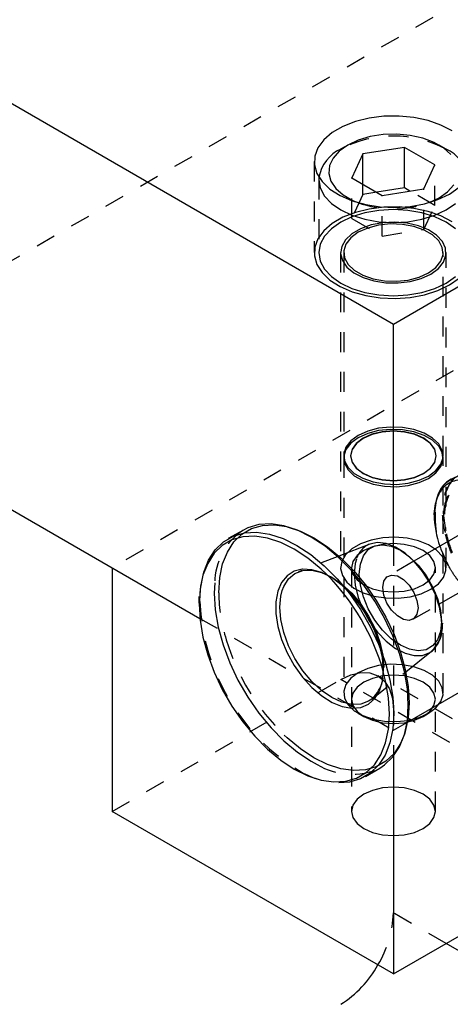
# Model space of a CAD drawing. Header units: inches. Extents: x 1907 to 2452, y -210 to -54.
# Tile 425 of 656: x 2000.15 to 2002.32, y -207.46 to -202.51. Entities that reach past the tile are written whole.
import ezdxf

# ---------------------------------------------------------------- set-up
doc = ezdxf.new("R2010")
doc.units = ezdxf.units.IN
doc.header["$LTSCALE"] = 0.5
doc.header["$MEASUREMENT"] = 0
doc.linetypes.add('HIDDEN', pattern=[0.225, 0.15, -0.075])
doc.layers.add('SID-M-H', color=4, linetype='HIDDEN')
doc.layers.add('SID-M-S', color=105, linetype='Continuous')

msp = doc.modelspace()

# ---------------------------------------------------------------- linework, layer by layer
at = {"layer": 'SID-M-H'}
for p, q in [((1999.02876, -204.3477), (2008.57413, -198.83728)), ((2001.63489, -203.22447), (2001.63489, -203.68174)), ((2002.24252, -203.44525), (2002.24252, -203.24112)), ((2001.65889, -203.30311), (2001.65839, -203.31429)), ((2001.65839, -203.31429), (2001.65839, -203.68174)), ((2001.65839, -203.31429), (2001.6656, -203.35653)), ((2001.82426, -203.50995), (2001.82426, -203.30582)), ((2001.6656, -203.35653), (2001.68694, -203.39714)), ((2001.8803, -203.38922), (2001.8803, -203.33816)), ((2002.24252, -203.44525), (2002.11673, -203.37264)), ((2002.18648, -203.56598), (2002.18648, -203.36185)), ((2001.68694, -203.39714), (2001.72159, -203.43457)), ((2001.8803, -203.38922), (2001.82426, -203.50995)), ((2001.95005, -203.37843), (2001.8803, -203.38922)), ((2001.97735, -203.59833), (2001.97735, -203.39419)), ((2001.72159, -203.43457), (2001.76823, -203.46737)), ((2001.76823, -203.46737), (2001.82505, -203.49429)), ((2001.91205, -203.46261), (2001.84241, -203.47983)), ((2001.96023, -203.46941), (2001.88988, -203.48173)), ((2001.98608, -203.45331), (2001.91205, -203.46261)), ((2002.03339, -203.46525), (2001.96023, -203.46941)), ((2002.06182, -203.45227), (2001.98608, -203.45331)), ((2002.10655, -203.46941), (2002.03339, -203.46525)), ((2002.13653, -203.45953), (2002.06182, -203.45227)), ((2002.1769, -203.48173), (2002.10655, -203.46941)), ((2002.20751, -203.47481), (2002.13653, -203.45953)), ((2002.18648, -203.56598), (2002.24252, -203.44525)), ((2002.2722, -203.49757), (2002.20751, -203.47481)), ((2002.24173, -203.49429), (2002.29856, -203.46737)), ((2002.29856, -203.46737), (2002.34519, -203.43457)), ((2003.71932, -203.47615), (2000.61918, -205.26583)), ((2001.77967, -203.50434), (2001.7261, -203.53527)), ((2001.82505, -203.50174), (2001.76823, -203.52866)), ((2001.84241, -203.47983), (2001.77967, -203.50434)), ((2001.82426, -203.50995), (2001.97735, -203.59833)), ((2001.88988, -203.48173), (2001.82505, -203.50174)), ((2001.82505, -203.49429), (2001.88988, -203.5143)), ((2001.88988, -203.5143), (2001.96023, -203.52662)), ((2002.10655, -203.52662), (2002.1769, -203.5143)), ((2002.24173, -203.50174), (2002.1769, -203.48173)), ((2002.1769, -203.5143), (2002.24173, -203.49429)), ((2002.29856, -203.52866), (2002.24173, -203.50174)), ((2002.32826, -203.52699), (2002.2722, -203.49757)), ((2001.68364, -203.57149), (2001.65381, -203.61169)), ((2001.7261, -203.53527), (2001.68364, -203.57149)), ((2001.72159, -203.56147), (2001.68694, -203.59889)), ((2001.76823, -203.52866), (2001.72159, -203.56147)), ((2001.86872, -203.56151), (2001.82513, -203.58667)), ((2001.90406, -203.55823), (2001.85661, -203.57969)), ((2001.92119, -203.54283), (2001.86872, -203.56151)), ((2001.95901, -203.54395), (2001.90406, -203.55823)), ((2001.9797, -203.53163), (2001.92119, -203.54283)), ((2002.0183, -203.53768), (2001.95901, -203.54395)), ((2001.96023, -203.52662), (2002.03339, -203.53078)), ((2001.97735, -203.59833), (2002.18648, -203.56598)), ((2002.04111, -203.52853), (2001.9797, -203.53163)), ((2002.07845, -203.53978), (2002.0183, -203.53768)), ((2002.03339, -203.53078), (2002.10655, -203.52662)), ((2002.10211, -203.53369), (2002.04111, -203.52853)), ((2002.13599, -203.55013), (2002.07845, -203.53978)), ((2002.1594, -203.54683), (2002.10211, -203.53369)), ((2002.18757, -203.56813), (2002.13599, -203.55013)), ((2002.20989, -203.56724), (2002.1594, -203.54683)), ((2002.23019, -203.59273), (2002.18757, -203.56813)), ((2002.25088, -203.59382), (2002.20989, -203.56724)), ((2002.34519, -203.56147), (2002.29856, -203.52866)), ((2001.65381, -203.61169), (2001.63771, -203.65443)), ((2001.68694, -203.59889), (2001.6656, -203.6395)), ((2001.79277, -203.61696), (2001.77338, -203.65074)), ((2001.82513, -203.58667), (2001.79277, -203.61696)), ((2001.81945, -203.60707), (2001.79471, -203.6388)), ((2001.85661, -203.57969), (2001.81945, -203.60707)), ((2002.26137, -203.62251), (2002.23019, -203.59273)), ((2002.28013, -203.62515), (2002.25088, -203.59382)), ((2002.2793, -203.65572), (2002.26137, -203.62251)), ((2001.63771, -203.65443), (2001.63591, -203.69815)), ((2001.6656, -203.6395), (2001.65839, -203.68174)), ((2001.77338, -203.65074), (2001.768, -203.68619)), ((2001.79471, -203.6388), (2001.78385, -203.67302)), ((2001.78385, -203.67302), (2001.78749, -203.70775)), ((2002.28293, -203.69045), (2002.2793, -203.65572)), ((2002.29609, -203.65952), (2002.28013, -203.62515)), ((2002.29788, -203.6951), (2002.29609, -203.65952)), ((2001.63591, -203.69815), (2001.64847, -203.74128)), ((2001.65839, -203.68174), (2001.6656, -203.72397)), ((2001.76789, -203.68174), (2001.76789, -205.26583)), ((2001.768, -203.68619), (2001.77694, -203.72141)), ((2001.77694, -203.72141), (2001.7997, -203.75448)), ((2001.78339, -203.68174), (2001.78339, -204.70273)), ((2001.78749, -203.70775), (2001.80542, -203.74097)), ((2002.27207, -203.72467), (2002.28293, -203.69045)), ((2002.28339, -204.70273), (2002.28339, -203.68174)), ((2002.28541, -203.72995), (2002.29788, -203.6951)), ((2002.29889, -204.95857), (2002.29889, -203.68174)), ((2001.64847, -203.74128), (2001.67494, -203.78226)), ((2001.6656, -203.72397), (2001.68694, -203.76458)), ((2001.68694, -203.76458), (2001.72159, -203.80201)), ((2001.7997, -203.75448), (2001.83506, -203.78363)), ((2001.80542, -203.74097), (2001.83659, -203.77074)), ((2001.83659, -203.77074), (2001.87921, -203.79534)), ((2002.21017, -203.78379), (2002.24734, -203.7564)), ((2002.22113, -203.79012), (2002.25936, -203.7622)), ((2002.24734, -203.7564), (2002.27207, -203.72467)), ((2002.25936, -203.7622), (2002.28541, -203.72995)), ((2001.67494, -203.78226), (2001.71438, -203.8196)), ((2001.71438, -203.8196), (2001.76534, -203.85196)), ((2001.72159, -203.80201), (2001.76823, -203.83481)), ((2001.83506, -203.78363), (2001.88111, -203.80729)), ((2001.87921, -203.79534), (2001.93079, -203.81334)), ((2001.88111, -203.80729), (2001.93537, -203.82418)), ((2001.93079, -203.81334), (2001.98833, -203.82369)), ((2002.04849, -203.8258), (2002.10777, -203.81952)), ((2002.10777, -203.81952), (2002.16273, -203.80524)), ((2002.1169, -203.82723), (2002.17277, -203.81219)), ((2002.16273, -203.80524), (2002.21017, -203.78379)), ((2002.17277, -203.81219), (2002.22113, -203.79012)), ((2002.29856, -203.83481), (2002.34519, -203.80201)), ((2002.31517, -203.84441), (2002.36341, -203.81068)), ((2001.76534, -203.85196), (2001.82598, -203.87817)), ((2001.76823, -203.83481), (2001.82505, -203.86174)), ((2001.82505, -203.86174), (2001.88988, -203.88174)), ((2001.93537, -203.82418), (2001.99491, -203.83339)), ((2001.98833, -203.82369), (2002.04849, -203.8258)), ((2001.99491, -203.83339), (2002.05653, -203.83442)), ((2002.05653, -203.83442), (2002.1169, -203.82723)), ((2002.1769, -203.88174), (2002.24173, -203.86174)), ((2002.24173, -203.86174), (2002.29856, -203.83481)), ((2002.25675, -203.87225), (2002.31517, -203.84441)), ((2001.82598, -203.87817), (2001.89413, -203.89728)), ((2001.88988, -203.88174), (2001.96023, -203.89406)), ((2001.89413, -203.89728), (2001.96731, -203.9086)), ((2001.96023, -203.89406), (2002.03339, -203.89822)), ((2001.96731, -203.9086), (2002.04287, -203.91172)), ((2002.03339, -203.89822), (2002.10655, -203.89406)), ((2002.04287, -203.91172), (2002.1181, -203.90653)), ((2002.10655, -203.89406), (2002.1769, -203.88174)), ((2002.1181, -203.90653), (2002.19026, -203.89321)), ((2002.19026, -203.89321), (2002.25675, -203.87225)), ((2002.0183, -204.55868), (2001.95901, -204.56495)), ((2002.07845, -204.56078), (2002.0183, -204.55868)), ((2002.13599, -204.57113), (2002.07845, -204.56078)), ((2001.85661, -204.60068), (2001.81945, -204.62807)), ((2001.85661, -204.61229), (2001.81945, -204.63968)), ((2001.90406, -204.57923), (2001.85661, -204.60068)), ((2001.90406, -204.59083), (2001.85661, -204.61229)), ((2001.92568, -204.59504), (2001.88107, -204.6148)), ((2001.92582, -204.59642), (2001.88126, -204.61616)), ((2001.95901, -204.56495), (2001.90406, -204.57923)), ((2001.95901, -204.57655), (2001.90406, -204.59083)), ((2001.97764, -204.58262), (2001.92568, -204.59504)), ((2001.97771, -204.58401), (2001.92582, -204.59642)), ((2002.0183, -204.57028), (2001.95901, -204.57655)), ((2002.03339, -204.57838), (2001.97764, -204.58262)), ((2002.03339, -204.57978), (2001.97771, -204.58401)), ((2002.07845, -204.57238), (2002.0183, -204.57028)), ((2002.08914, -204.58262), (2002.03339, -204.57838)), ((2002.08907, -204.58401), (2002.03339, -204.57978)), ((2002.13599, -204.58273), (2002.07845, -204.57238)), ((2002.14096, -204.59642), (2002.08907, -204.58401)), ((2002.1411, -204.59504), (2002.08914, -204.58262)), ((2002.18757, -204.58913), (2002.13599, -204.57113)), ((2002.18757, -204.60073), (2002.13599, -204.58273)), ((2002.18552, -204.61616), (2002.14096, -204.59642)), ((2002.18571, -204.6148), (2002.1411, -204.59504)), ((2002.23019, -204.61373), (2002.18757, -204.58913)), ((2002.23019, -204.62533), (2002.18757, -204.60073)), ((2002.26137, -204.6435), (2002.23019, -204.61373)), ((2001.79471, -204.6598), (2001.78385, -204.69402)), ((2001.81945, -204.62807), (2001.79471, -204.6598)), ((2001.81945, -204.63968), (2001.79471, -204.6714)), ((2001.84684, -204.64056), (2001.82532, -204.67055)), ((2001.84707, -204.64188), (2001.82558, -204.67184)), ((2001.88107, -204.6148), (2001.84684, -204.64056)), ((2001.88126, -204.61616), (2001.84707, -204.64188)), ((2002.21971, -204.64188), (2002.18552, -204.61616)), ((2002.21995, -204.64056), (2002.18571, -204.6148)), ((2002.24121, -204.67184), (2002.21971, -204.64188)), ((2002.24147, -204.67055), (2002.21995, -204.64056)), ((2002.26137, -204.65511), (2002.23019, -204.62533)), ((2002.2793, -204.67672), (2002.26137, -204.6435)), ((2002.2793, -204.68833), (2002.26137, -204.65511)), ((2001.79471, -204.6714), (2001.78385, -204.70563)), ((2001.78385, -204.69402), (2001.78749, -204.72875)), ((2001.78385, -204.70563), (2001.78749, -204.74035)), ((2001.82532, -204.67055), (2001.81798, -204.70273)), ((2001.81798, -204.70273), (2001.82532, -204.73492)), ((2001.82558, -204.67184), (2001.81824, -204.70398)), ((2001.81824, -204.70398), (2001.82558, -204.73613)), ((2002.24854, -204.70398), (2002.24121, -204.67184)), ((2002.24121, -204.73613), (2002.24854, -204.70398)), ((2002.24881, -204.70273), (2002.24147, -204.67055)), ((2002.24147, -204.73492), (2002.24881, -204.70273)), ((2002.27207, -204.74567), (2002.28293, -204.71145)), ((2002.28293, -204.71145), (2002.2793, -204.67672)), ((2002.28293, -204.72305), (2002.2793, -204.68833)), ((2001.78339, -204.71434), (2001.78339, -205.89534)), ((2001.78749, -204.72875), (2001.80542, -204.76197)), ((2001.78749, -204.74035), (2001.80542, -204.77357)), ((2001.80542, -204.76197), (2001.83659, -204.79174)), ((2001.82532, -204.73492), (2001.84684, -204.76491)), ((2001.82558, -204.73613), (2001.84707, -204.76608)), ((2002.21971, -204.76608), (2002.24121, -204.73613)), ((2002.21995, -204.76491), (2002.24147, -204.73492)), ((2002.24734, -204.7774), (2002.27207, -204.74567)), ((2002.24734, -204.789), (2002.27207, -204.75728)), ((2002.27207, -204.75728), (2002.28293, -204.72305)), ((2002.28339, -204.9532), (2002.28339, -204.71434)), ((2001.80542, -204.77357), (2001.83659, -204.80335)), ((2001.83659, -204.79174), (2001.87921, -204.81634)), ((2001.83659, -204.80335), (2001.87921, -204.82795)), ((2001.84684, -204.76491), (2001.88107, -204.79067)), ((2001.84707, -204.76608), (2001.88126, -204.79181)), ((2001.88107, -204.79067), (2001.92568, -204.81043)), ((2001.88126, -204.79181), (2001.92582, -204.81154)), ((2001.92568, -204.81043), (2001.97764, -204.82285)), ((2001.92582, -204.81154), (2001.97771, -204.82395)), ((2002.08907, -204.82395), (2002.14096, -204.81154)), ((2002.08914, -204.82285), (2002.1411, -204.81043)), ((2002.14096, -204.81154), (2002.18552, -204.79181)), ((2002.1411, -204.81043), (2002.18571, -204.79067)), ((2002.16273, -204.82624), (2002.21017, -204.80479)), ((2002.18552, -204.79181), (2002.21971, -204.76608)), ((2002.18571, -204.79067), (2002.21995, -204.76491)), ((2002.21017, -204.80479), (2002.24734, -204.7774)), ((2002.21017, -204.81639), (2002.24734, -204.789)), ((2001.87921, -204.81634), (2001.93079, -204.83434)), ((2001.87921, -204.82795), (2001.93079, -204.84595)), ((2001.93079, -204.83434), (2001.98833, -204.84469)), ((2001.93079, -204.84595), (2001.98833, -204.8563)), ((2001.97764, -204.82285), (2002.03339, -204.82709)), ((2001.97771, -204.82395), (2002.03339, -204.82818)), ((2001.98833, -204.84469), (2002.04849, -204.84679)), ((2001.98833, -204.8563), (2002.04849, -204.8584)), ((2002.03339, -204.82709), (2002.08914, -204.82285)), ((2002.03339, -204.82818), (2002.08907, -204.82395)), ((2002.04849, -204.84679), (2002.10777, -204.84052)), ((2002.04849, -204.8584), (2002.10777, -204.85213)), ((2002.10777, -204.84052), (2002.16273, -204.82624)), ((2002.10777, -204.85213), (2002.16273, -204.83785)), ((2002.16273, -204.83785), (2002.21017, -204.81639)), ((2002.28339, -205.89534), (2002.28339, -205.00194)), ((2001.32027, -205.06896), (2001.37496, -205.05326)), ((2001.37496, -205.05326), (2001.4345, -205.05005)), ((2001.4345, -205.05005), (2001.43491, -205.05007)), ((2001.43491, -205.05007), (2001.49627, -205.05883)), ((2001.23104, -205.13637), (2001.27197, -205.09685)), ((2001.27197, -205.09685), (2001.32027, -205.06896)), ((2002.29889, -205.26583), (2002.29889, -205.0763)), ((2001.1983, -205.1867), (2001.23104, -205.13637)), ((2001.86872, -205.1456), (2001.82513, -205.17076)), ((2001.92119, -205.12692), (2001.86872, -205.1456)), ((2001.90714, -205.17455), (2001.93987, -205.15565)), ((2001.9797, -205.11572), (2001.92119, -205.12692)), ((2001.97879, -205.1482), (2001.92792, -205.16036)), ((2001.93987, -205.15565), (2001.97906, -205.14984)), ((2002.03339, -205.14405), (2001.97879, -205.1482)), ((2001.97906, -205.14984), (2002.02275, -205.15741)), ((2002.04111, -205.11262), (2001.9797, -205.11572)), ((2002.02275, -205.15741), (2002.06875, -205.17798)), ((2002.08799, -205.1482), (2002.03339, -205.14405)), ((2002.03339, -205.15706), (2002.03339, -206.21401)), ((2002.10211, -205.11778), (2002.04111, -205.11262)), ((2002.13887, -205.16036), (2002.08799, -205.1482)), ((2002.1594, -205.13092), (2002.10211, -205.11778)), ((2002.20989, -205.15133), (2002.1594, -205.13092)), ((2002.25088, -205.17791), (2002.20989, -205.15133)), ((2001.17443, -205.24683), (2001.1983, -205.1867)), ((2001.75971, -205.20708), (2001.55539, -205.28686)), ((2001.79277, -205.20105), (2001.77338, -205.23483)), ((2001.82513, -205.17076), (2001.79277, -205.20105)), ((2001.8507, -205.20494), (2001.82963, -205.23431)), ((2001.88423, -205.17972), (2001.8507, -205.20494)), ((2001.86722, -205.24722), (2001.88251, -205.20559)), ((2001.88251, -205.20559), (2001.90714, -205.17455)), ((2001.92792, -205.16036), (2001.88423, -205.17972)), ((2002.06875, -205.17798), (2002.11474, -205.21051)), ((2002.18255, -205.17972), (2002.13887, -205.16036)), ((2002.21608, -205.20494), (2002.18255, -205.17972)), ((2002.23715, -205.23431), (2002.21608, -205.20494)), ((2002.28013, -205.20924), (2002.25088, -205.17791)), ((2001.15991, -205.31552), (2001.17443, -205.24683)), ((2001.77338, -205.23483), (2001.768, -205.27028)), ((2001.82963, -205.23431), (2001.82244, -205.26583)), ((2001.84076, -205.24458), (2001.8356, -205.2964)), ((2001.84697, -205.22222), (2001.84076, -205.24458)), ((2001.86204, -205.29734), (2001.86722, -205.24722)), ((2002.13689, -205.233), (2002.00625, -205.30842)), ((2002.11474, -205.21051), (2002.15843, -205.25339)), ((2002.15843, -205.25339), (2002.19763, -205.30445)), ((2002.24434, -205.26583), (2002.23715, -205.23431)), ((2002.29609, -205.24361), (2002.28013, -205.20924)), ((2002.29788, -205.27918), (2002.29609, -205.24361)), ((2001.49913, -205.30605), (2001.47127, -205.34003)), ((2001.53469, -205.28352), (2001.49913, -205.30605)), ((2001.50583, -205.32204), (2001.53841, -205.29501)), ((2001.57521, -205.27337), (2001.53469, -205.28352)), ((2001.53841, -205.29501), (2001.57811, -205.2803)), ((2001.57666, -205.27323), (2001.57521, -205.27337)), ((2001.62353, -205.27557), (2001.57666, -205.27323)), ((2001.57811, -205.2803), (2001.62341, -205.27849)), ((2001.62341, -205.27849), (2001.67256, -205.28965)), ((2001.67361, -205.29045), (2001.62353, -205.27557)), ((2001.67256, -205.28965), (2001.72367, -205.31334)), ((2001.72507, -205.31733), (2001.67361, -205.29045)), ((2001.768, -205.27028), (2001.77694, -205.3055)), ((2001.77694, -205.3055), (2001.7997, -205.33857)), ((2001.82244, -205.26583), (2001.82244, -206.49064)), ((2001.82244, -205.26583), (2001.82963, -205.29734)), ((2001.82963, -205.29734), (2001.8507, -205.32672)), ((2001.8356, -205.2964), (2001.84076, -205.35418)), ((2001.86722, -205.35345), (2001.86204, -205.29734)), ((2002.00104, -205.31198), (2002.02455, -205.30277)), ((2002.02455, -205.30277), (2002.0534, -205.3073)), ((2002.0534, -205.3073), (2002.08409, -205.32502)), ((2002.19763, -205.30445), (2002.23036, -205.36114)), ((2002.21608, -205.32672), (2002.23715, -205.29734)), ((2002.23715, -205.29734), (2002.24434, -205.26583)), ((2002.24434, -206.49064), (2002.24434, -205.26583)), ((2002.28541, -205.31404), (2002.29788, -205.27918)), ((2001.13491, -205.34097), (2001.13266, -205.39374)), ((2001.15504, -205.39139), (2001.15991, -205.31552)), ((2001.47127, -205.34003), (2001.45212, -205.38421)), ((2001.48162, -205.36037), (2001.50583, -205.32204)), ((2001.72367, -205.31334), (2001.77478, -205.34866)), ((2001.77608, -205.35525), (2001.72507, -205.31733)), ((2001.77478, -205.34866), (2001.82393, -205.39425)), ((2001.82477, -205.40282), (2001.77608, -205.35525)), ((2001.7997, -205.33857), (2001.83506, -205.36772)), ((2001.84076, -205.35418), (2001.85601, -205.41521)), ((2001.8507, -205.32672), (2001.88423, -205.35194)), ((2001.88251, -205.41273), (2001.86722, -205.35345)), ((2001.88423, -205.35194), (2001.92792, -205.37129)), ((2001.98036, -205.36565), (2001.98569, -205.33382)), ((2001.98569, -205.33382), (2002.00104, -205.31198)), ((2002.08409, -205.32502), (2002.11294, -205.35379)), ((2002.11294, -205.35379), (2002.13646, -205.39015)), ((2002.13887, -205.37129), (2002.18255, -205.35194)), ((2002.18255, -205.35194), (2002.21608, -205.32672)), ((2002.22113, -205.3742), (2002.25936, -205.34629)), ((2002.25936, -205.34629), (2002.28541, -205.31404)), ((2001.06021, -205.43557), (2001.06112, -205.40158)), ((2001.13266, -205.39374), (2001.13762, -205.47679)), ((2001.45212, -205.38421), (2001.44237, -205.43701)), ((2001.46671, -205.40852), (2001.47374, -205.38085)), ((2001.47374, -205.38085), (2001.48162, -205.36037)), ((2001.82393, -205.39425), (2001.86922, -205.44836)), ((2001.86939, -205.45833), (2001.82477, -205.40282)), ((2001.83506, -205.36772), (2001.88111, -205.39138)), ((2001.88111, -205.39138), (2001.93537, -205.40827)), ((2001.92792, -205.37129), (2001.97879, -205.38346)), ((2001.97879, -205.38346), (2002.03339, -205.3876)), ((2001.98569, -205.40363), (2001.98036, -205.36565)), ((2002.00104, -205.44319), (2001.98569, -205.40363)), ((2002.03339, -205.3876), (2002.08799, -205.38346)), ((2002.08799, -205.38346), (2002.13887, -205.37129)), ((2002.1169, -205.41132), (2002.17277, -205.39628)), ((2002.13646, -205.39015), (2002.1518, -205.42971)), ((2002.17277, -205.39628), (2002.22113, -205.3742)), ((2002.23036, -205.36114), (2002.25498, -205.42062)), ((2001.44237, -205.43701), (2001.44237, -205.49651)), ((2001.46168, -205.46464), (2001.46671, -205.40852)), ((2001.85601, -205.41521), (2001.88061, -205.47665)), ((2001.86922, -205.44836), (2001.90893, -205.5089)), ((2001.90714, -205.4722), (2001.88251, -205.41273)), ((2001.93537, -205.40827), (2001.99491, -205.41748)), ((2001.99491, -205.41748), (2002.05653, -205.41851)), ((2002.02455, -205.47955), (2002.00104, -205.44319)), ((2002.05653, -205.41851), (2002.1169, -205.41132)), ((2002.13124, -205.52493), (2002.26188, -205.44951)), ((2002.1518, -205.42971), (2002.15713, -205.4677)), ((2002.25498, -205.42062), (2002.27027, -205.4799)), ((2001.13762, -205.47679), (2001.15242, -205.56389)), ((2001.44237, -205.49651), (2001.45212, -205.56057)), ((2001.46671, -205.52657), (2001.46168, -205.46464)), ((2001.90833, -205.51977), (2001.86939, -205.45833)), ((2001.88061, -205.47665), (2001.91344, -205.53561)), ((2001.93987, -205.52889), (2001.90714, -205.4722)), ((2002.0534, -205.50833), (2002.02455, -205.47955)), ((2002.1518, -205.49953), (2002.13646, -205.52137)), ((2002.15713, -205.4677), (2002.1518, -205.49953)), ((2002.27027, -205.4799), (2002.27545, -205.536)), ((2001.0599, -205.52025), (2002.03339, -206.08223)), ((2001.48162, -205.59193), (2001.46671, -205.52657)), ((2001.94019, -205.58493), (2001.90833, -205.51977)), ((2001.90893, -205.5089), (2001.94151, -205.57356)), ((2001.91344, -205.53561), (2001.95295, -205.58935)), ((2001.97906, -205.57996), (2001.93987, -205.52889)), ((2002.08409, -205.52605), (2002.0534, -205.50833)), ((2002.11294, -205.53058), (2002.08409, -205.52605)), ((2002.13646, -205.52137), (2002.11294, -205.53058)), ((2002.27545, -205.536), (2002.27027, -205.58613)), ((2001.15242, -205.56389), (2001.17675, -205.65325)), ((2001.45212, -205.56057), (2001.47127, -205.62686)), ((2001.50583, -205.65821), (2001.48162, -205.59193)), ((2001.9638, -205.65145), (2001.94019, -205.58493)), ((2001.94151, -205.57356), (2001.96572, -205.63984)), ((2001.95295, -205.58935), (2001.99729, -205.63535)), ((2002.02275, -205.62283), (2001.97906, -205.57996)), ((2002.27027, -205.58613), (2002.25498, -205.62775)), ((2001.17675, -205.65325), (2001.21011, -205.74306)), ((2001.47127, -205.62686), (2001.49913, -205.693)), ((2001.97831, -205.71692), (2001.9638, -205.65145)), ((2001.96572, -205.63984), (2001.98063, -205.7052)), ((2001.99729, -205.63535), (2002.04439, -205.67146)), ((2002.06875, -205.65537), (2002.02275, -205.62283)), ((2002.25498, -205.62775), (2002.23036, -205.65879)), ((2001.49913, -205.693), (2001.53469, -205.75659)), ((2001.53841, -205.72286), (2001.50583, -205.65821)), ((2002.04439, -205.67146), (2002.09206, -205.69599)), ((2002.11474, -205.67594), (2002.06875, -205.65537)), ((2002.09206, -205.69599), (2002.13805, -205.7078)), ((2002.15843, -205.68351), (2002.11474, -205.67594)), ((2002.19763, -205.67769), (2002.15843, -205.68351)), ((2002.18022, -205.70633), (2002.2166, -205.69164)), ((2002.23036, -205.65879), (2002.19763, -205.67769)), ((2002.2166, -205.69164), (2002.22089, -205.68874)), ((2002.22089, -205.68874), (2002.22551, -205.68525)), ((2001.21011, -205.74306), (2001.25183, -205.8315)), ((2001.57811, -205.78341), (2001.53841, -205.72286)), ((2002.0183, -205.75128), (2001.95901, -205.75755)), ((2001.98321, -205.77898), (2001.97831, -205.71692)), ((2001.98063, -205.7052), (2001.98566, -205.76713)), ((2002.07845, -205.75338), (2002.0183, -205.75128)), ((2002.13805, -205.7078), (2002.18022, -205.70633)), ((2001.53469, -205.75659), (2001.57666, -205.81533)), ((2001.62341, -205.83751), (2001.57811, -205.78341)), ((2001.85661, -205.79329), (2001.81945, -205.82068)), ((2001.81996, -205.80333), (2001.8697, -205.79203)), ((2001.90406, -205.77183), (2001.85661, -205.79329)), ((2001.8697, -205.79203), (2001.91554, -205.79387)), ((2001.95901, -205.75755), (2001.90406, -205.77183)), ((2001.91554, -205.79387), (2001.95573, -205.80875)), ((2001.92444, -205.92615), (2002.09571, -205.78911)), ((2001.97831, -205.83539), (2001.98321, -205.77898)), ((2002.13599, -205.76373), (2002.07845, -205.75338)), ((2002.18757, -205.78173), (2002.13599, -205.76373)), ((2002.23019, -205.80633), (2002.18757, -205.78173)), ((2000.61918, -206.49064), (2001.76823, -205.82731)), ((2001.25183, -205.8315), (2001.30105, -205.91676)), ((2001.57666, -205.81533), (2001.62353, -205.86711)), ((2001.67256, -205.8831), (2001.62341, -205.83751)), ((2001.76823, -205.82731), (2001.81996, -205.80333)), ((2003.18244, -206.64371), (2001.76823, -205.82731)), ((2001.81945, -205.82068), (2001.79471, -205.8524)), ((2001.88423, -205.84111), (2001.8507, -205.86633)), ((2001.92792, -205.82176), (2001.88423, -205.84111)), ((2001.97879, -205.80959), (2001.92792, -205.82176)), ((2003.36992, -206.62515), (2001.95571, -205.80874)), ((2001.95573, -205.80875), (2001.9887, -205.83611)), ((2001.9638, -205.8841), (2001.97831, -205.83539)), ((2002.03339, -205.80545), (2001.97879, -205.80959)), ((2001.9887, -205.83611), (2002.01321, -205.87491)), ((2002.08799, -205.80959), (2002.03339, -205.80545)), ((2002.13887, -205.82176), (2002.08799, -205.80959)), ((2002.18255, -205.84111), (2002.13887, -205.82176)), ((2002.21608, -205.86633), (2002.18255, -205.84111)), ((2002.26137, -205.83611), (2002.23019, -205.80633)), ((2002.2793, -205.86932), (2002.26137, -205.83611)), ((2001.62353, -205.86711), (2001.67361, -205.91004)), ((2001.72367, -205.91842), (2001.67256, -205.8831)), ((2001.79471, -205.8524), (2001.78385, -205.88662)), ((2001.78385, -205.88662), (2001.78749, -205.92135)), ((2001.82963, -205.89571), (2001.82244, -205.92722)), ((2001.8507, -205.86633), (2001.82963, -205.89571)), ((2001.94019, -205.92335), (2001.9638, -205.8841)), ((2002.01321, -205.87491), (2002.0283, -205.92364)), ((2002.23715, -205.89571), (2002.21608, -205.86633)), ((2002.24434, -205.92722), (2002.23715, -205.89571)), ((2002.28293, -205.90405), (2002.2793, -205.86932)), ((2001.30105, -205.91676), (2001.35678, -205.9971)), ((2001.67361, -205.91004), (2001.72507, -205.94259)), ((2001.77478, -205.94212), (2001.72367, -205.91842)), ((2001.72507, -205.94259), (2001.77608, -205.96356)), ((2001.82393, -205.95327), (2001.77478, -205.94212)), ((2001.78749, -205.92135), (2001.80542, -205.95457)), ((2001.82244, -205.92722), (2001.82963, -205.95874)), ((2001.90893, -205.93676), (2001.86922, -205.95146)), ((2001.90833, -205.95174), (2001.94019, -205.92335)), ((2001.92444, -205.92615), (2001.90893, -205.93676)), ((2002.0283, -205.92364), (2002.03339, -205.98043)), ((2002.23715, -205.95874), (2002.24434, -205.92722)), ((2002.24734, -205.97), (2002.27207, -205.93827)), ((2002.27207, -205.93827), (2002.28293, -205.90405)), ((2001.35678, -205.9971), (2001.41788, -206.0709)), ((2001.77608, -205.96356), (2001.82477, -205.97221)), ((2001.80542, -205.95457), (2001.83659, -205.98434)), ((2001.86922, -205.95146), (2001.82393, -205.95327)), ((2001.82477, -205.97221), (2001.86939, -205.96822)), ((2001.82963, -205.95874), (2001.8507, -205.98811)), ((2001.83659, -205.98434), (2001.87921, -206.00895)), ((2001.8507, -205.98811), (2001.88423, -206.01333)), ((2001.85659, -205.99737), (2001.8842, -206.01332)), ((2001.86939, -205.96822), (2001.90833, -205.95174)), ((2003.1824, -206.64374), (2002.03339, -205.98043)), ((2002.16273, -206.01885), (2002.21017, -205.99739)), ((2002.18255, -206.01333), (2002.21608, -205.98811)), ((2002.18258, -206.01332), (2002.2102, -205.99737)), ((2002.21017, -205.99739), (2002.24734, -205.97)), ((2002.21608, -205.98811), (2002.23715, -205.95874)), ((2001.87921, -206.00895), (2001.93079, -206.02695)), ((2001.88423, -206.01333), (2001.92792, -206.03269)), ((2001.92792, -206.03269), (2001.97879, -206.04485)), ((2001.93079, -206.02695), (2001.98833, -206.0373)), ((2001.97879, -206.04485), (2002.03339, -206.049)), ((2001.98833, -206.0373), (2002.04849, -206.0394)), ((2002.03339, -206.08223), (2002.10435, -206.04127)), ((2002.03339, -206.049), (2002.08799, -206.04485)), ((2002.04849, -206.0394), (2002.10777, -206.03313)), ((2002.08799, -206.04485), (2002.13887, -206.03269)), ((2002.10777, -206.03313), (2002.16273, -206.01885)), ((2002.13887, -206.03269), (2002.18255, -206.01333)), ((2001.41788, -206.0709), (2001.4831, -206.13664)), ((2002.09235, -206.09138), (2002.08858, -206.10303)), ((2001.4831, -206.13664), (2001.55113, -206.193)), ((2001.49891, -206.12036), (2001.48459, -206.10695)), ((2001.56566, -206.17565), (2001.49891, -206.12036)), ((2002.08858, -206.10303), (2002.06928, -206.14883)), ((2001.55113, -206.193), (2001.62056, -206.23882)), ((2001.63379, -206.22061), (2001.56566, -206.17565)), ((2002.06928, -206.14883), (2002.03655, -206.19916)), ((2001.62056, -206.23882), (2001.65026, -206.25492)), ((2001.70193, -206.25432), (2001.63379, -206.22061)), ((2001.99561, -206.23868), (2001.94731, -206.26657)), ((2002.03655, -206.19916), (2001.99561, -206.23868)), ((2001.76867, -206.27609), (2001.70193, -206.25432)), ((2001.83267, -206.28547), (2001.76867, -206.27609)), ((2001.89263, -206.28227), (2001.83267, -206.28547)), ((2001.94731, -206.26657), (2001.89263, -206.28227)), ((2001.92792, -206.38517), (2001.88423, -206.40453)), ((2001.97879, -206.37301), (2001.92792, -206.38517)), ((2002.03339, -206.36886), (2001.97879, -206.37301)), ((2002.08799, -206.37301), (2002.03339, -206.36886)), ((2002.13887, -206.38517), (2002.08799, -206.37301)), ((2002.18255, -206.40453), (2002.13887, -206.38517)), ((2001.8507, -206.42975), (2001.82963, -206.45912)), ((2001.88423, -206.40453), (2001.8507, -206.42975)), ((2002.21608, -206.42975), (2002.18255, -206.40453)), ((2002.23715, -206.45912), (2002.21608, -206.42975)), ((2001.82963, -206.45912), (2001.82244, -206.49064)), ((2001.82244, -206.49064), (2001.82963, -206.52216)), ((2002.24434, -206.49064), (2002.23715, -206.45912)), ((2002.23715, -206.52216), (2002.24434, -206.49064)), ((2001.82963, -206.52216), (2001.8507, -206.55153)), ((2002.21608, -206.55153), (2002.23715, -206.52216)), ((2001.8507, -206.55153), (2001.88423, -206.57675)), ((2001.88423, -206.57675), (2001.92792, -206.5961)), ((2002.13887, -206.5961), (2002.18255, -206.57675)), ((2002.18255, -206.57675), (2002.21608, -206.55153)), ((2001.92792, -206.5961), (2001.97879, -206.60827)), ((2001.97879, -206.60827), (2002.03339, -206.61242)), ((2002.03339, -206.61242), (2002.08799, -206.60827)), ((2002.08799, -206.60827), (2002.13887, -206.5961)), ((2002.29837, -207.15408), (2002.03339, -207.00111))]:
    msp.add_line(p, q, dxfattribs=at)
for centre, radius, start, end in [((2002.03339, -203.6663), 0.57046, 62.29564, 117.69898), ((2002.03339, -202.94236), 0.5195, 249.77439, 290.22561), ((2001.46138, -205.34633), 0.32651, 124.68121, 179.05862), ((2001.96029, -205.25551), 0.11811, 112.78168, 163.62665), ((2002.88303, -204.94529), 0.65168, 199.04009, 210.09957), ((2001.9873, -205.38028), 0.83234, 180.76473, 197.30906), ((2002.10882, -205.39214), 1.04952, 182.37127, 239.04489), ((2002.27023, -205.29969), 1.12645, 196.94085, 225.77756), ((2001.79215, -205.78393), 0.19424, 312.92778, 4.96228), ((2001.77898, -205.92137), 0.42614, 240.47618, 267.27231), ((2001.82464, -205.9716), 0.33268, 238.38795, 295.05546), ((2001.49271, -206.98265), 0.54099, 328.87677, 358.04424)]:
    msp.add_arc(centre, radius, start, end, dxfattribs=at)
for points, knots in [([(2002.29889, -205.07845), (2002.29287, -205.04759), (2002.27905, -204.9767), (2002.29534, -204.88414), (2002.32787, -204.81704), (2002.36318, -204.80166), (2002.37436, -204.7968)], [0, 0, 0, 0, 0.2384304, 0.5476694, 0.8569035, 1, 1, 1, 1]), ([(2002.27141, -204.88612), (2002.27387, -204.87841), (2002.28462, -204.84467), (2002.31083, -204.82948), (2002.33106, -204.81776)], [0, 0, 0, 0, 0.22839317, 1, 1, 1, 1]), ([(2002.33891, -204.81701), (2002.32362, -204.83552), (2002.29197, -204.87384), (2002.27795, -204.96571), (2002.27854, -205.04165), (2002.29281, -205.08414), (2002.2945, -205.08916)], [0, 0, 0, 0, 0.3052491, 0.631809, 0.9565179, 1, 1, 1, 1]), ([(2002.43233, -205.36254), (2002.41096, -205.33623), (2002.36861, -205.28408), (2002.32093, -205.18904), (2002.29073, -205.0901), (2002.2826, -204.99391), (2002.29904, -204.91088), (2002.33701, -204.85495), (2002.38797, -204.82417), (2002.42784, -204.82322), (2002.448, -204.82274)], [0, 0, 0, 0, 0.1265435, 0.2508916, 0.3780668, 0.5107273, 0.6441442, 0.7786565, 0.8881339, 1, 1, 1, 1]), ([(2002.43755, -205.35953), (2002.41618, -205.33322), (2002.37383, -205.28106), (2002.32615, -205.18603), (2002.29595, -205.08709), (2002.28782, -204.99091), (2002.30424, -204.90782), (2002.34231, -204.85211), (2002.39001, -204.82249), (2002.42604, -204.82137), (2002.44241, -204.82086)], [0, 0, 0, 0, 0.1292201, 0.2561983, 0.3860634, 0.5215299, 0.6577689, 0.7951263, 0.9069193, 1, 1, 1, 1]), ([(2002.31922, -205.27211), (2002.30404, -205.24131), (2002.26951, -205.17128), (2002.24088, -205.05639), (2002.24558, -204.98641), (2002.24792, -204.95175)], [0, 0, 0, 0, 0.2837026, 0.6451407, 1, 1, 1, 1]), ([(2002.36619, -205.33942), (2002.35876, -205.32983), (2002.34214, -205.30835), (2002.32738, -205.28502), (2002.31922, -205.27211)], [0, 0, 0, 0, 0.4470347, 1, 1, 1, 1])]:
    msp.add_open_spline(points, degree=3, knots=knots, dxfattribs=at)
at = {"layer": 'SID-M-S'}
for p, q in [((1978.69887, -190.57015), (2002.03339, -204.04088)), ((1978.69887, -192.6115), (2001.0599, -205.52025)), ((2001.84241, -203.02256), (2001.77967, -203.04708)), ((2001.91205, -203.00535), (2001.84241, -203.02256)), ((2001.98608, -202.99605), (2001.91205, -203.00535)), ((2002.06182, -202.99501), (2001.98608, -202.99605)), ((2002.13653, -203.00226), (2002.06182, -202.99501)), ((2002.20751, -203.01755), (2002.13653, -203.00226)), ((2002.2722, -203.04031), (2002.20751, -203.01755)), ((2001.7261, -203.078), (2001.68364, -203.11422)), ((2001.77967, -203.04708), (2001.7261, -203.078)), ((2002.03339, -204.04088), (2003.72071, -203.06681)), ((2002.32826, -203.06973), (2002.2722, -203.04031)), ((2001.68364, -203.11422), (2001.65381, -203.15443)), ((2001.85638, -203.11612), (2001.80358, -203.1408)), ((2001.91692, -203.09831), (2001.85638, -203.11612)), ((2001.98255, -203.08816), (2001.91692, -203.09831)), ((2002.0504, -203.08611), (2001.98255, -203.08816)), ((2002.11751, -203.09224), (2002.0504, -203.08611)), ((2002.18094, -203.1063), (2002.11751, -203.09224)), ((2002.23792, -203.12766), (2002.18094, -203.1063)), ((2002.28596, -203.15539), (2002.23792, -203.12766)), ((2001.65381, -203.15443), (2001.63771, -203.19716)), ((2001.76082, -203.17128), (2001.72998, -203.20623)), ((2001.80358, -203.1408), (2001.76082, -203.17128)), ((2001.80354, -203.14082), (2001.76818, -203.16124)), ((2002.08943, -203.15274), (2001.8803, -203.18509)), ((2002.24252, -203.24112), (2002.08943, -203.15274)), ((2002.08943, -203.35687), (2002.08943, -203.15274)), ((2002.2986, -203.16124), (2002.26324, -203.14082)), ((2002.32297, -203.18829), (2002.28596, -203.15539)), ((2001.63771, -203.19716), (2001.63591, -203.24089)), ((2001.72998, -203.20623), (2001.71239, -203.24412)), ((2001.8803, -203.18509), (2001.82426, -203.30582)), ((2001.8803, -203.33816), (2001.8803, -203.18509)), ((2001.63591, -203.24089), (2001.64847, -203.28402)), ((2001.71239, -203.24412), (2001.70884, -203.28329)), ((2002.18648, -203.36185), (2002.24252, -203.24112)), ((2001.64847, -203.28402), (2001.67494, -203.32499)), ((2001.67494, -203.32499), (2001.71438, -203.36234)), ((2001.70884, -203.28329), (2001.71946, -203.32203)), ((2001.71946, -203.32203), (2001.74381, -203.35864)), ((2001.82426, -203.30582), (2001.97735, -203.39419)), ((2001.71438, -203.36234), (2001.76534, -203.3947)), ((2001.74381, -203.35864), (2001.78082, -203.39154)), ((2002.08943, -203.35687), (2001.95005, -203.37843)), ((2001.97735, -203.39419), (2002.18648, -203.36185)), ((2002.11673, -203.37264), (2002.08943, -203.35687)), ((2002.2632, -203.40613), (2002.30596, -203.37565)), ((2002.30596, -203.37565), (2002.3368, -203.3407)), ((2002.31517, -203.38714), (2002.36341, -203.35342)), ((2001.76534, -203.3947), (2001.82598, -203.42091)), ((2001.78082, -203.39154), (2001.82886, -203.41927)), ((2001.82598, -203.42091), (2001.89413, -203.44002)), ((2001.82886, -203.41927), (2001.85379, -203.42983)), ((2002.19026, -203.43595), (2002.25675, -203.41499)), ((2002.21299, -203.42983), (2002.2632, -203.40613)), ((2002.25675, -203.41499), (2002.31517, -203.38714)), ((2001.89413, -203.44002), (2001.96731, -203.45134)), ((2001.96731, -203.45134), (2002.04287, -203.45446)), ((2002.04287, -203.45446), (2002.1181, -203.44927)), ((2002.1181, -203.44927), (2002.19026, -203.43595)), ((2002.03339, -205.15706), (2002.03339, -204.04088)), ((2001.35678, -205.04915), (2001.30105, -205.06516)), ((2001.41788, -205.0459), (2001.35678, -205.04915)), ((2001.4831, -205.05546), (2001.41788, -205.0459)), ((2001.55113, -205.07764), (2001.4831, -205.05546)), ((2001.49627, -205.05883), (2001.49891, -205.05945)), ((2001.49891, -205.05945), (2001.56566, -205.08121)), ((2002.45173, -205.05125), (2002.13689, -205.233)), ((2001.17938, -205.13541), (2001.2286, -205.10698)), ((2001.27559, -205.07783), (2001.20314, -205.11966)), ((2001.2286, -205.10698), (2001.28433, -205.09098)), ((2001.30105, -205.06516), (2001.27559, -205.07783)), ((2001.336, -205.10708), (2001.27604, -205.11027)), ((2001.28433, -205.09098), (2001.34543, -205.08772)), ((2001.40001, -205.11646), (2001.336, -205.10708)), ((2001.34543, -205.08772), (2001.41065, -205.09729)), ((2001.41065, -205.09729), (2001.47868, -205.11947)), ((2001.62056, -205.11199), (2001.55113, -205.07764)), ((2001.56566, -205.08121), (2001.63379, -205.11492)), ((2001.17304, -205.15387), (2001.1321, -205.19339)), ((2001.13766, -205.17568), (2001.17938, -205.13541)), ((2001.22135, -205.12598), (2001.17304, -205.15387)), ((2001.27604, -205.11027), (2001.22135, -205.12598)), ((2001.46676, -205.13823), (2001.40001, -205.11646)), ((2001.5349, -205.17194), (2001.46676, -205.13823)), ((2001.47868, -205.11947), (2001.54811, -205.15382)), ((2001.54811, -205.15382), (2001.61755, -205.19964)), ((2001.69, -205.15781), (2001.62056, -205.11199)), ((2001.63379, -205.11492), (2001.70193, -205.15988)), ((2001.75802, -205.21417), (2001.69, -205.15781)), ((2001.91456, -205.14661), (2001.75971, -205.20708)), ((2001.95295, -205.13893), (2001.91456, -205.14661)), ((2001.99729, -205.14413), (2001.95295, -205.13893)), ((2002.04439, -205.1624), (2001.99729, -205.14413)), ((2001.1321, -205.19339), (2001.09936, -205.24373)), ((2001.1043, -205.22697), (2001.13766, -205.17568)), ((2001.60304, -205.21691), (2001.5349, -205.17194)), ((2001.61755, -205.19964), (2001.68557, -205.25599)), ((2001.70193, -205.15988), (2001.76867, -205.21518)), ((2002.09206, -205.1929), (2002.04439, -205.1624)), ((2002.13805, -205.2342), (2002.09206, -205.1929)), ((2001.09936, -205.24373), (2001.07549, -205.30387)), ((2001.07997, -205.28825), (2001.1043, -205.22697)), ((2001.6698, -205.27221), (2001.60304, -205.21691)), ((2001.68557, -205.25599), (2001.75079, -205.32174)), ((2001.82324, -205.27991), (2001.75802, -205.21417)), ((2001.76867, -205.21518), (2001.83267, -205.27969)), ((2002.18022, -205.28436), (2002.13805, -205.2342)), ((2000.61918, -205.26583), (2000.61918, -206.49064)), ((2001.07549, -205.30387), (2001.06096, -205.37257)), ((2001.06517, -205.35825), (2001.07997, -205.28825)), ((2001.67046, -205.27282), (2001.6698, -205.27221)), ((2001.88434, -205.35371), (2001.82324, -205.27991)), ((2001.83267, -205.27969), (2001.89263, -205.3521)), ((2002.2166, -205.34105), (2002.18022, -205.28436)), ((2002.26188, -205.44951), (2002.57672, -205.26776)), ((2001.75079, -205.32174), (2001.81189, -205.39553)), ((2001.94007, -205.43405), (2001.88434, -205.35371)), ((2001.89263, -205.3521), (2001.94731, -205.43094)), ((2002.24549, -205.40161), (2002.2166, -205.34105)), ((2001.06096, -205.37257), (2001.05609, -205.44844)), ((2001.06112, -205.40158), (2001.06517, -205.35825)), ((2001.81189, -205.39553), (2001.86762, -205.47588)), ((2002.26553, -205.4632), (2002.24549, -205.40161)), ((2001.05609, -205.44844), (2001.06096, -205.52994)), ((2001.98929, -205.51931), (2001.94007, -205.43405)), ((2001.94731, -205.43094), (2001.99561, -205.5146)), ((2001.86762, -205.47588), (2001.91684, -205.56114)), ((2002.27579, -205.52296), (2002.26553, -205.4632)), ((2001.06096, -205.52994), (2001.07549, -205.61541)), ((2002.03101, -205.60775), (2001.98929, -205.51931)), ((2001.99561, -205.5146), (2002.03655, -205.60138)), ((2002.27708, -205.55178), (2002.27579, -205.52296)), ((2001.91684, -205.56114), (2001.95856, -205.64957)), ((2002.03655, -205.60138), (2002.06928, -205.68951)), ((2001.07549, -205.61541), (2001.09936, -205.70311)), ((2001.95856, -205.64957), (2001.99192, -205.73939)), ((2002.06437, -205.69756), (2002.03101, -205.60775)), ((2001.09936, -205.70311), (2001.1321, -205.79125)), ((2002.0887, -205.78692), (2002.06437, -205.69756)), ((2002.06928, -205.68951), (2002.09315, -205.7772)), ((2002.09571, -205.78911), (2002.22551, -205.68525)), ((2002.10435, -206.04127), (2002.74529, -205.67126)), ((2001.99192, -205.73939), (2002.01625, -205.82875)), ((2001.1321, -205.79125), (2001.17304, -205.87804)), ((2001.99432, -205.8343), (2001.97282, -205.75408)), ((2002.1035, -205.87402), (2002.0887, -205.78692)), ((2002.09315, -205.7772), (2002.10767, -205.86265)), ((2002.00884, -205.91977), (2001.99432, -205.8343)), ((2002.01625, -205.82875), (2002.03105, -205.91584)), ((2001.17304, -205.87804), (2001.22135, -205.96171)), ((2002.10846, -205.95707), (2002.1035, -205.87402)), ((2002.10767, -205.86265), (2002.11255, -205.94415)), ((2002.01371, -206.00127), (2002.00884, -205.91977)), ((2002.03105, -205.91584), (2002.03602, -205.99889)), ((2002.11255, -205.94415), (2002.10767, -206.02001)), ((2001.22135, -205.96171), (2001.27604, -206.04056)), ((2002.03602, -205.99889), (2002.03105, -206.07621)), ((2002.1035, -206.03438), (2002.10846, -205.95707)), ((2001.27604, -206.04056), (2001.336, -206.11298)), ((2002.00884, -206.07714), (2002.01371, -206.00127)), ((2002.0887, -206.10439), (2002.1035, -206.03438)), ((2002.10767, -206.02001), (2002.09315, -206.08871)), ((2001.99432, -206.14584), (2002.00884, -206.07714)), ((2002.03105, -206.07621), (2002.01625, -206.14621)), ((2002.09315, -206.08871), (2002.09235, -206.09138)), ((2001.336, -206.11298), (2001.40001, -206.1775)), ((2001.97044, -206.20598), (2001.99432, -206.14584)), ((2002.01625, -206.14621), (2001.99192, -206.20749)), ((2002.06437, -206.16566), (2002.0887, -206.10439)), ((2001.40001, -206.1775), (2001.46676, -206.2328)), ((2002.03101, -206.21696), (2002.06437, -206.16566)), ((2001.46676, -206.2328), (2001.5349, -206.27777)), ((2001.9377, -206.25632), (2001.97044, -206.20598)), ((2001.99192, -206.20749), (2001.95856, -206.25878)), ((2001.98929, -206.25723), (2002.03101, -206.21696)), ((2002.03339, -206.21401), (2002.03339, -207.30705)), ((2001.5349, -206.27777), (2001.60304, -206.31148)), ((2001.84846, -206.32373), (2001.89676, -206.29584)), ((2001.89308, -206.3148), (2001.96553, -206.27298)), ((2001.89676, -206.29584), (2001.9377, -206.25632)), ((2001.95856, -206.25878), (2001.91684, -206.29905)), ((2001.96553, -206.27298), (2001.98929, -206.25723)), ((2001.60304, -206.31148), (2001.6698, -206.33325)), ((2001.6698, -206.33325), (2001.73365, -206.34262)), ((2001.73365, -206.34262), (2001.73381, -206.34263)), ((2001.73381, -206.34263), (2001.79377, -206.33944)), ((2001.81189, -206.34348), (2001.7587, -206.34703)), ((2001.79377, -206.33944), (2001.84846, -206.32373)), ((2001.86762, -206.32748), (2001.81189, -206.34348)), ((2001.91684, -206.29905), (2001.86762, -206.32748)), ((2002.03339, -207.30705), (2000.61918, -206.49064)), ((2002.03339, -207.30705), (2003.18244, -206.64371)), ((2003.4476, -207.81752), (2002.29837, -207.15408))]:
    msp.add_line(p, q, dxfattribs=at)
for centre, radius, start, end in [((2001.84912, -203.33662), 0.19316, 114.75939, 170.00774), ((2002.21767, -203.33662), 0.19314, 9.99118, 65.22957), ((2002.72997, -204.99264), 0.49158, 180.89394, 199.64351), ((2000.90309, -206.09054), 1.1214, 17.46009, 46.81945), ((2002.10827, -205.56324), 0.16921, 313.85827, 3.88447), ((2001.47727, -206.99698), 0.54718, 302.12263, 330.99767)]:
    msp.add_arc(centre, radius, start, end, dxfattribs=at)
for points, knots in [([(2002.36831, -204.80236), (2002.34434, -204.81119), (2002.29593, -204.829), (2002.24944, -204.8998), (2002.24209, -204.96698), (2002.23845, -205.00031)], [0, 0, 0, 0, 0.33077576, 0.66804387, 1, 1, 1, 1]), ([(2002.23845, -205.00031), (2002.2388, -204.9938), (2002.24095, -204.95336), (2002.25982, -204.88914), (2002.31082, -204.8309), (2002.36088, -204.82326), (2002.38507, -204.81957)], [0, 0, 0, 0, 0.061296, 0.3811242, 0.7009438, 1, 1, 1, 1]), ([(2001.05613, -205.41049), (2001.0554, -205.41771), (2001.05432, -205.4285), (2001.05434, -205.43994), (2001.05435, -205.44373)], [0, 0, 0, 0, 0.6684528, 1, 1, 1, 1]), ([(2002.22015, -205.68893), (2002.2207, -205.68866), (2002.23265, -205.68269), (2002.24992, -205.66108), (2002.26968, -205.6253), (2002.27973, -205.58513), (2002.28084, -205.55638), (2002.28131, -205.54417)], [0, 0, 0, 0, 0.01262296, 0.27311436, 0.53437865, 0.80224036, 1, 1, 1, 1])]:
    msp.add_open_spline(points, degree=3, knots=knots, dxfattribs=at)

doc.saveas('drawing.dxf')
